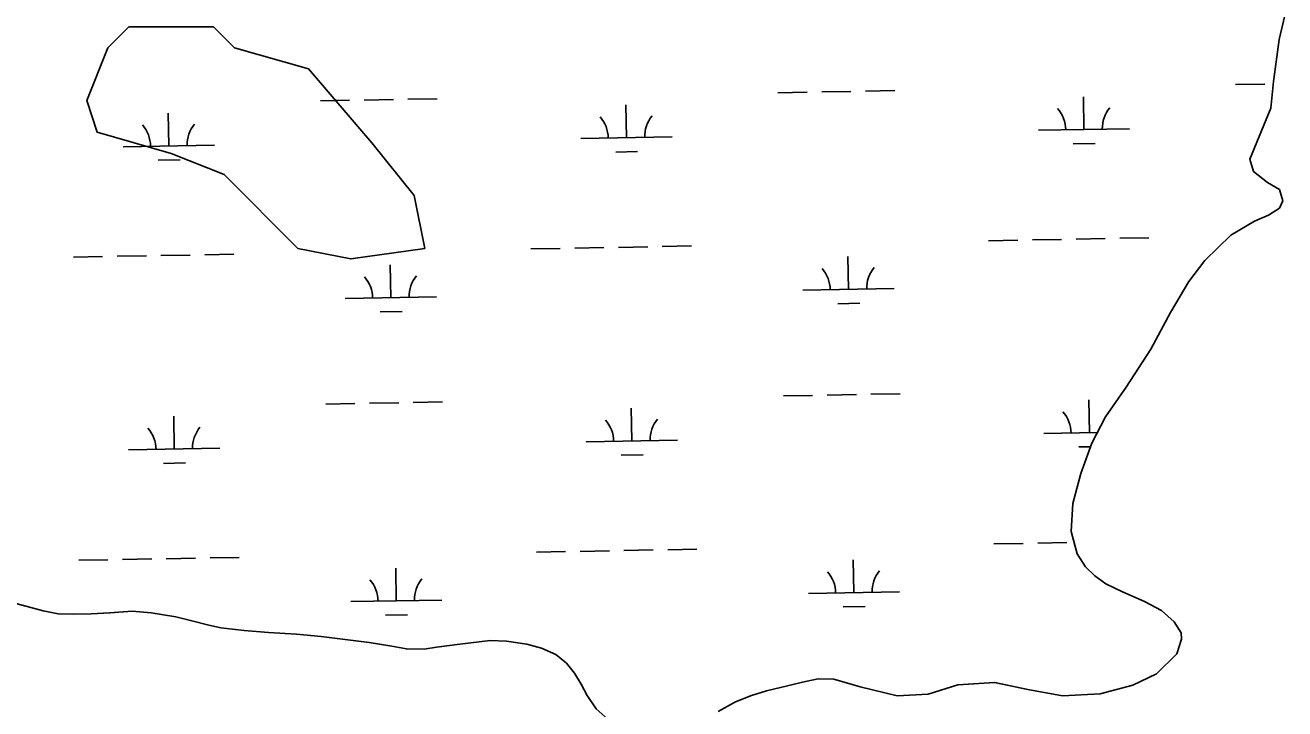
# Model space of a CAD drawing. Extents: x 3914892 to 3953151, y 242587 to 268572.
# Drawn here: x 3946252 to 3947633, y 251778 to 252528 of the extents above; entities that cross this region are included whole.
import ezdxf

# ---------------------------------------------------------------- set-up
doc = ezdxf.new("R2010")
doc.units = 0
for name, color, linetype in [('V-SITE-VEGE', 7, 'Continuous'), ('V-TOPO-SHOR', 7, 'Continuous'), ('V-WETL-SWMP', 7, 'Continuous')]:
    doc.layers.add(name, color=color, linetype=linetype)

msp = doc.modelspace()

# ---------------------------------------------------------------- linework, layer by layer
at = {"layer": 'V-SITE-VEGE'}
msp.add_lwpolyline([(3946562.8, 252480.3), (3946481.7, 252503.5), (3946458.5, 252526.6), (3946365.8, 252526.6), (3946342.7, 252503.5), (3946319.5, 252445.5), (3946331.1, 252410.8), (3946412.2, 252387.6), (3946470.1, 252364.5), (3946551.2, 252283.4), (3946609.1, 252271.8), (3946690.2, 252283.4), (3946678.6, 252341.3), (3946632.3, 252399.2)], close=True, dxfattribs=at)
at = {"layer": 'V-TOPO-SHOR'}
for points in [[(3947088, 251803.5), (3947104.6, 251807.4), (3947121.8, 251811), (3947138.9, 251810.8), (3947167.6, 251802.4), (3947208.2, 251792.5), (3947242.2, 251794.4), (3947274.7, 251804.6), (3947315.3, 251807.2), (3947351.7, 251799.4), (3947389.8, 251792.4), (3947430.8, 251794.5), (3947466.7, 251804.1), (3947492.8, 251816.7), (3947515.2, 251838.5), (3947520.3, 251854.8), (3947519.6, 251861.5), (3947512.2, 251873.5), (3947498.1, 251886.2), (3947479.6, 251896), (3947455.4, 251906.7), (3947437.3, 251915.3), (3947425, 251924.2), (3947415, 251934), (3947405.6, 251948.4), (3947399.2, 251972.6), (3947401.1, 252003.4), (3947409.9, 252036.5), (3947421.7, 252069.6), (3947436.9, 252098.7), (3947459.4, 252131.1), (3947486.4, 252172.7), (3947508.2, 252213.2), (3947528.1, 252247.1), (3947545.8, 252270), (3947574.2, 252297.9), (3947600.3, 252313.1), (3947615.7, 252319.9), (3947627.8, 252327.5), (3947631.2, 252335.5), (3947627.8, 252347.8), (3947614.4, 252355.5), (3947599, 252367.9), (3947595, 252381.4), (3947618.1, 252437.1), (3947621.1, 252466.4), (3947627.4, 252512.5), (3947633.4, 252538.9)], [(3946891.4, 251766.4), (3946878.3, 251778.2), (3946868.4, 251792.9), (3946861.8, 251805.2), (3946854.4, 251817.5), (3946845.7, 251828.2), (3946833.9, 251838), (3946818.2, 251844.9), (3946802.2, 251849), (3946779.9, 251852.4), (3946761.8, 251853.2), (3946728.8, 251849), (3946703, 251845.7), (3946689.5, 251843.8), (3946670.1, 251844), (3946654, 251847.1), (3946629.2, 251851.1), (3946600.2, 251854.8), (3946576.6, 251857.5), (3946549.4, 251860.2), (3946518.8, 251861.9), (3946492.1, 251864.1), (3946466.7, 251867), (3946452, 251870.3), (3946436.2, 251874.4), (3946417.4, 251879.1), (3946390.2, 251883.6), (3946369.2, 251885.4), (3946345.1, 251883.7), (3946324.3, 251882.6), (3946304.8, 251882.1), (3946288.2, 251882.6), (3946271.9, 251885.9), (3946254.1, 251890.3), (3946241.7, 251893.9)], [(3947088, 251803.5), (3947065.1, 251798), (3947048.6, 251792.8), (3947031.2, 251785.8), (3947012.1, 251775.4)]]:
    msp.add_lwpolyline(points, dxfattribs=at)
at = {"layer": 'V-WETL-SWMP'}
for p, q in [((3947633.4, 252538.9), (3947627.4, 252512.5)), ((3947627.4, 252512.5), (3947621.1, 252466.4)), ((3947621.1, 252466.4), (3947618.1, 252437.1)), ((3947077.6, 252454.2), (3947109.6, 252454.8)), ((3947125.6, 252455), (3947157.6, 252455.6)), ((3947173.6, 252455.9), (3947205.6, 252456.5)), ((3947579.4, 252463.2), (3947611.4, 252463.7)), ((3946575.8, 252445.2), (3946607.8, 252445.8)), ((3946623.8, 252446.1), (3946655.8, 252446.6)), ((3946671.8, 252446.9), (3946703.8, 252447.5)), ((3946911.4, 252404.8), (3946910.8, 252440.8)), ((3947413.2, 252413.8), (3947412.6, 252449.7)), ((3946409.6, 252395.8), (3946408.9, 252431.8)), ((3947618.1, 252437.1), (3947595, 252381.4)), ((3947363.2, 252412.9), (3947463.2, 252414.6)), ((3946359.6, 252394.9), (3946459.6, 252396.7)), ((3946861.4, 252403.9), (3946961.4, 252405.7)), ((3947401.5, 252398.1), (3947425.5, 252398.5)), ((3946899.7, 252389.1), (3946923.7, 252389.6)), ((3946397.9, 252380.2), (3946421.9, 252380.6)), ((3947595, 252381.4), (3947599, 252367.9)), ((3947599, 252367.9), (3947614.4, 252355.5)), ((3947614.4, 252355.5), (3947627.8, 252347.8)), ((3947627.8, 252347.8), (3947631.2, 252335.5)), ((3947631.2, 252335.5), (3947627.8, 252327.5)), ((3947615.7, 252319.9), (3947600.3, 252313.1)), ((3947627.8, 252327.5), (3947615.7, 252319.9)), ((3947600.3, 252313.1), (3947574.2, 252297.9)), ((3947308.6, 252291.8), (3947340.6, 252292.4)), ((3947356.6, 252292.6), (3947388.5, 252293.2)), ((3947404.5, 252293.5), (3947436.5, 252294.1)), ((3947452.5, 252294.4), (3947484.5, 252294.9)), ((3947574.2, 252297.9), (3947545.8, 252270)), ((3946304.9, 252273.8), (3946336.9, 252274.4)), ((3946352.9, 252274.7), (3946384.9, 252275.3)), ((3946400.9, 252275.5), (3946432.9, 252276.1)), ((3946448.9, 252276.4), (3946480.9, 252277)), ((3946806.7, 252282.8), (3946838.7, 252283.4)), ((3946854.7, 252283.7), (3946886.7, 252284.2)), ((3946902.7, 252284.5), (3946934.7, 252285.1)), ((3946950.7, 252285.4), (3946982.7, 252286)), ((3947154.9, 252238.3), (3947154.3, 252274.3)), ((3946653.1, 252229.3), (3946652.4, 252265.3)), ((3947545.8, 252270), (3947528.1, 252247.1)), ((3947528.1, 252247.1), (3947508.2, 252213.2)), ((3947104.9, 252237.4), (3947204.9, 252239.2)), ((3946603.1, 252228.4), (3946703.1, 252230.2)), ((3947143.2, 252222.6), (3947167.2, 252223.1)), ((3946641.3, 252213.7), (3946665.3, 252214.1)), ((3947508.2, 252213.2), (3947486.4, 252172.7)), ((3947486.4, 252172.7), (3947459.4, 252131.1)), ((3947083.6, 252121.6), (3947115.6, 252122.1)), ((3947131.6, 252122.4), (3947163.6, 252123)), ((3947179.6, 252123.3), (3947211.5, 252123.9)), ((3947459.4, 252131.1), (3947436.9, 252098.7)), ((3946581.7, 252112.6), (3946613.7, 252113.2)), ((3946629.7, 252113.4), (3946661.7, 252114)), ((3946677.7, 252114.3), (3946709.7, 252114.9)), ((3946917.4, 252072.2), (3946916.7, 252108.1)), ((3947419.2, 252081.1), (3947418.5, 252117.1)), ((3946415.5, 252063.2), (3946414.9, 252099.2)), ((3947436.9, 252098.7), (3947421.7, 252069.6)), ((3947369.2, 252080.2), (3947427.8, 252081.3)), ((3946867.4, 252071.3), (3946967.4, 252073)), ((3947407.5, 252065.5), (3947420.4, 252065.7)), ((3947421.7, 252069.6), (3947409.9, 252036.5)), ((3946365.5, 252062.3), (3946465.5, 252064.1)), ((3946905.6, 252056.5), (3946929.6, 252056.9)), ((3946403.8, 252047.5), (3946427.8, 252048)), ((3947409.9, 252036.5), (3947401.1, 252003.4)), ((3947401.1, 252003.4), (3947399.2, 251972.6)), ((3947399.2, 251972.6), (3947405.6, 251948.4)), ((3947314.5, 251959.2), (3947346.5, 251959.7)), ((3947362.5, 251960), (3947394.5, 251960.6)), ((3946310.9, 251941.2), (3946342.8, 251941.8)), ((3946358.8, 251942.1), (3946390.8, 251942.6)), ((3946406.8, 251942.9), (3946438.8, 251943.5)), ((3946454.8, 251943.8), (3946486.8, 251944.4)), ((3946812.7, 251950.2), (3946844.7, 251950.8)), ((3946860.7, 251951), (3946892.7, 251951.6)), ((3946908.7, 251951.9), (3946940.7, 251952.5)), ((3946956.7, 251952.8), (3946988.7, 251953.3)), ((3947160.8, 251905.7), (3947160.2, 251941.7)), ((3947405.6, 251948.4), (3947415, 251934)), ((3946659, 251896.7), (3946658.4, 251932.7)), ((3947415, 251934), (3947425, 251924.2)), ((3947425, 251924.2), (3947437.3, 251915.3)), ((3947437.3, 251915.3), (3947455.4, 251906.7)), ((3947110.9, 251904.8), (3947210.8, 251906.6)), ((3947455.4, 251906.7), (3947479.6, 251896)), ((3946254.1, 251890.3), (3946241.7, 251893.9)), ((3946271.9, 251885.9), (3946254.1, 251890.3)), ((3946288.2, 251882.6), (3946271.9, 251885.9)), ((3946609, 251895.8), (3946709, 251897.6)), ((3947149.1, 251890), (3947173.1, 251890.5)), ((3947479.6, 251896), (3947498.1, 251886.2)), ((3947498.1, 251886.2), (3947512.2, 251873.5)), ((3946304.8, 251882.1), (3946288.2, 251882.6)), ((3946324.3, 251882.6), (3946304.8, 251882.1)), ((3946345, 251883.7), (3946324.3, 251882.6)), ((3946369.2, 251885.4), (3946345, 251883.7)), ((3946390.2, 251883.6), (3946369.2, 251885.4)), ((3946417.4, 251879.1), (3946390.2, 251883.6)), ((3946436.2, 251874.4), (3946417.4, 251879.1)), ((3946452, 251870.3), (3946436.2, 251874.4)), ((3946647.3, 251881), (3946671.3, 251881.5)), ((3947512.2, 251873.5), (3947519.6, 251861.5)), ((3946466.7, 251867), (3946452, 251870.3)), ((3946492.1, 251864.1), (3946466.7, 251867)), ((3946518.8, 251861.9), (3946492.1, 251864.1)), ((3946549.4, 251860.2), (3946518.8, 251861.9)), ((3946576.6, 251857.5), (3946549.4, 251860.2)), ((3947519.6, 251861.5), (3947520.3, 251854.8)), ((3946600.2, 251854.8), (3946576.6, 251857.5)), ((3946629.2, 251851.1), (3946600.2, 251854.8)), ((3946654, 251847.1), (3946629.2, 251851.1)), ((3946670.1, 251844), (3946654, 251847.1)), ((3946689.5, 251843.8), (3946670.1, 251844)), ((3946703, 251845.7), (3946689.5, 251843.8)), ((3946728.8, 251849), (3946703, 251845.7)), ((3946761.8, 251853.2), (3946728.8, 251849)), ((3946779.9, 251852.4), (3946761.8, 251853.2)), ((3946802.2, 251849), (3946779.9, 251852.4)), ((3946818.2, 251844.9), (3946802.2, 251849)), ((3946833.9, 251838), (3946818.2, 251844.9)), ((3947520.3, 251854.8), (3947515.2, 251838.5)), ((3946845.7, 251828.2), (3946833.9, 251838)), ((3947515.2, 251838.5), (3947492.8, 251816.7)), ((3946854.4, 251817.5), (3946845.7, 251828.2)), ((3946861.8, 251805.2), (3946854.4, 251817.5)), ((3947492.8, 251816.7), (3947466.7, 251804.1)), ((3946868.4, 251792.9), (3946861.8, 251805.2)), ((3947088, 251803.5), (3947065.1, 251798)), ((3947104.6, 251807.4), (3947088, 251803.5)), ((3947121.8, 251811), (3947104.6, 251807.4)), ((3947138.9, 251810.8), (3947121.8, 251811)), ((3947167.6, 251802.4), (3947138.9, 251810.8)), ((3947274.7, 251804.6), (3947242.2, 251794.4)), ((3947315.2, 251807.2), (3947274.7, 251804.6)), ((3947351.7, 251799.4), (3947315.2, 251807.2)), ((3947466.7, 251804.1), (3947430.8, 251794.5)), ((3946878.3, 251778.2), (3946868.4, 251792.9)), ((3947048.6, 251792.8), (3947031.2, 251785.8)), ((3947065.1, 251798), (3947048.6, 251792.8)), ((3947208.2, 251792.5), (3947167.6, 251802.4)), ((3947242.2, 251794.4), (3947208.2, 251792.5)), ((3947389.8, 251792.4), (3947351.7, 251799.4)), ((3947430.8, 251794.5), (3947389.8, 251792.4)), ((3947031.2, 251785.8), (3947012.1, 251775.4))]:
    msp.add_line(p, q, dxfattribs=at)
for centre, start, end in [((3946856.2, 252404.3), 0.2532, 41.7968), ((3946966.6, 252406.2), 140.2532, 181.7968), ((3947358, 252413.2), 0.2532, 41.7968), ((3947468.5, 252415.2), 140.2532, 181.7968), ((3946354.3, 252395.3), 0.2532, 41.7968), ((3946464.8, 252397.3), 140.2532, 181.7968), ((3947099.7, 252237.8), 0.2532, 41.7968), ((3947210.1, 252239.8), 140.2532, 181.7968), ((3946597.8, 252228.8), 0.2532, 41.7968), ((3946708.3, 252230.8), 140.2532, 181.7968), ((3946862.1, 252071.6), 0.2532, 41.7968), ((3946972.6, 252073.6), 140.2532, 181.7968), ((3947363.9, 252080.6), 0.2532, 41.7968), ((3946360.3, 252062.7), 0.2532, 41.7968), ((3946470.8, 252064.6), 140.2532, 181.7968), ((3947105.6, 251905.2), 0.2532, 41.7968), ((3947216.1, 251907.1), 140.2532, 181.7968), ((3946603.8, 251896.2), 0.2532, 41.7968), ((3946714.2, 251898.2), 140.2532, 181.7968)]:
    msp.add_arc(centre, 35.2, start, end, dxfattribs=at)

doc.saveas('drawing.dxf')
